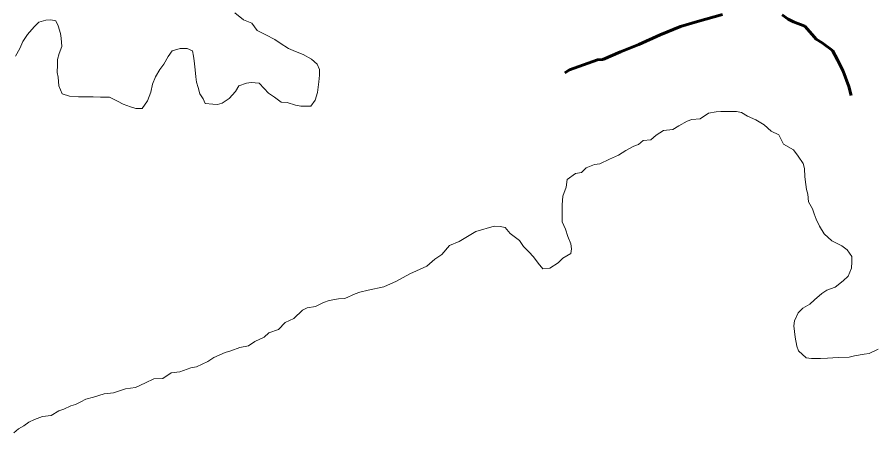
# Model space of a CAD drawing. Extents: x 553962 to 842807, y 8883888 to 9032388.
# Drawn here: x 803814.4 to 804175.8, y 9015613.3 to 9015789.3 of the extents above; entities that cross this region are included whole.
import ezdxf

# ---------------------------------------------------------------- set-up
doc = ezdxf.new("R2010")
doc.units = 0
doc.header["$LTSCALE"] = 200
doc.linetypes.add('LONG_DASH_SHORT_DASH', pattern=[9.9, 6, -1.2, 1.5, -1.2])
for name, color, linetype, lineweight in [('23', 7, 'Continuous', 13), ('25', 7, 'Continuous', 13), ('57', 7, 'Continuous', 13), ('7', 7, 'Continuous', 90)]:
    doc.layers.add(name, color=color, linetype=linetype, lineweight=lineweight)

msp = doc.modelspace()

# ---------------------------------------------------------------- linework, layer by layer
at = {"layer": '23'}
for points in [[(803849.6, 9015755.5), (803846.6, 9015755.6), (803843.4, 9015755.6), (803840.4, 9015755.6), (803836.6, 9015755.9), (803833.4, 9015756.9), (803832.1, 9015760.2), (803831.7, 9015763.9), (803831.4, 9015765.9), (803831.5, 9015769.2), (803831.5, 9015771.4), (803832.2, 9015773.9), (803833.3, 9015776.9), (803833.1, 9015780.4), (803832.8, 9015782.4), (803831.8, 9015785.7), (803830.8, 9015787.7), (803828.6, 9015788.2), (803826.6, 9015788), (803823.6, 9015787.2), (803821.6, 9015785.2), (803818.8, 9015782), (803816.8, 9015779), (803815.5, 9015776), (803813.7, 9015772.8)], [(803906.4, 9015791.2), (803910.1, 9015788.2), (803913.6, 9015786.7), (803915.9, 9015783.6), (803919.6, 9015781.8), (803923.3, 9015779.8), (803925.6, 9015778.3), (803929.1, 9015776), (803932.1, 9015774.8), (803935.3, 9015773.5), (803938.8, 9015771.5), (803941.3, 9015769.4), (803942.2, 9015767.2), (803942.2, 9015764.7), (803942, 9015761.9), (803941.7, 9015759.7), (803941.4, 9015757.4), (803940.4, 9015754.2), (803938.6, 9015751.7), (803936.4, 9015751.7), (803934.4, 9015751.7), (803932.1, 9015752), (803928.6, 9015753.2), (803926.1, 9015753.3), (803923.2, 9015755.5), (803920.7, 9015757.1), (803918.9, 9015759.1), (803916.7, 9015761.3), (803913.4, 9015761.6), (803911.4, 9015761.4), (803908.2, 9015760.2), (803906.7, 9015757.9), (803904.1, 9015754.9), (803901.1, 9015752.9), (803899.1, 9015752.4), (803897.1, 9015752.5), (803893.9, 9015752.7), (803893.1, 9015754.7), (803891.7, 9015756.8), (803890.9, 9015759.5), (803890.2, 9015761.8), (803890, 9015764), (803889.7, 9015767), (803889.2, 9015770.8), (803889, 9015772.8), (803888.5, 9015775.1), (803886.3, 9015776.1), (803883.3, 9015776.1), (803880, 9015775.1), (803878.3, 9015772.6), (803876.5, 9015769.4), (803874.7, 9015767.1), (803872.9, 9015764.1), (803871.7, 9015760.9), (803870.9, 9015757.6), (803869.6, 9015753.9), (803867.3, 9015750.7), (803864.6, 9015750.7), (803862.3, 9015751.4), (803859.3, 9015752.5), (803856.9, 9015753.7), (803853.4, 9015755.5), (803849.6, 9015755.5)]]:
    msp.add_lwpolyline(points, dxfattribs=at)
at = {"layer": '25'}
for points in [[(803849.6, 9015755.5), (803846.6, 9015755.6), (803843.4, 9015755.6), (803840.4, 9015755.6), (803836.6, 9015755.9), (803833.4, 9015756.9), (803832.1, 9015760.2), (803831.7, 9015763.9), (803831.4, 9015765.9), (803831.5, 9015769.2), (803831.5, 9015771.4), (803832.2, 9015773.9), (803833.3, 9015776.9), (803833.1, 9015780.4), (803832.8, 9015782.4), (803831.8, 9015785.7), (803830.8, 9015787.7), (803828.6, 9015788.2), (803826.6, 9015788), (803823.6, 9015787.2), (803821.6, 9015785.2), (803818.8, 9015782), (803816.8, 9015779), (803815.5, 9015776), (803813.7, 9015772.8)], [(803906.4, 9015791.2), (803910.1, 9015788.2), (803913.6, 9015786.7), (803915.9, 9015783.6), (803919.6, 9015781.8), (803923.3, 9015779.8), (803925.6, 9015778.3), (803929.1, 9015776), (803932.1, 9015774.8), (803935.3, 9015773.5), (803938.8, 9015771.5), (803941.3, 9015769.4), (803942.2, 9015767.2), (803942.2, 9015764.7), (803942, 9015761.9), (803941.7, 9015759.7), (803941.4, 9015757.4), (803940.4, 9015754.2), (803938.6, 9015751.7), (803936.4, 9015751.7), (803934.4, 9015751.7), (803932.1, 9015752), (803928.6, 9015753.2), (803926.1, 9015753.3), (803923.2, 9015755.5), (803920.7, 9015757.1), (803918.9, 9015759.1), (803916.7, 9015761.3), (803913.4, 9015761.6), (803911.4, 9015761.4), (803908.2, 9015760.2), (803906.7, 9015757.9), (803904.1, 9015754.9), (803901.1, 9015752.9), (803899.1, 9015752.4), (803897.1, 9015752.5), (803893.9, 9015752.7), (803893.1, 9015754.7), (803891.7, 9015756.8), (803890.9, 9015759.5), (803890.2, 9015761.8), (803890, 9015764), (803889.7, 9015767), (803889.2, 9015770.8), (803889, 9015772.8), (803888.5, 9015775.1), (803886.3, 9015776.1), (803883.3, 9015776.1), (803880, 9015775.1), (803878.3, 9015772.6), (803876.5, 9015769.4), (803874.7, 9015767.1), (803872.9, 9015764.1), (803871.7, 9015760.9), (803870.9, 9015757.6), (803869.6, 9015753.9), (803867.3, 9015750.7), (803864.6, 9015750.7), (803862.3, 9015751.4), (803859.3, 9015752.5), (803856.9, 9015753.7), (803853.4, 9015755.5), (803849.6, 9015755.5)], [(803931.4, 9015661.8), (803935, 9015665.3), (803937, 9015666.3), (803940.5, 9015666.8), (803944, 9015668.5), (803946.3, 9015669.3), (803950.3, 9015670), (803953, 9015670.2), (803957.3, 9015672.2), (803959.3, 9015672.9), (803962.8, 9015673.7), (803969.4, 9015675.1), (803974.8, 9015677.6), (803980.5, 9015680.6), (803987.7, 9015683.9), (803991, 9015686.9), (803994, 9015688.9), (803997.2, 9015692.6), (804001.3, 9015694.3), (804008.3, 9015698.6), (804016.1, 9015700.8), (804018.6, 9015700.7), (804020.8, 9015700.2), (804022.8, 9015697.7), (804026.8, 9015694.7), (804028.5, 9015692.2), (804030.7, 9015689.9), (804032.7, 9015687.9), (804034.7, 9015685.1), (804036.7, 9015682.8), (804039.7, 9015683.1), (804043.2, 9015685.3), (804045.2, 9015687.3), (804048.5, 9015689.3), (804048.8, 9015691.3), (804048.5, 9015693.3), (804047.3, 9015696.5), (804046.3, 9015699.6), (804044.8, 9015702.6), (804044.9, 9015706.3), (804044.9, 9015709.8), (804045.2, 9015713.6), (804046.5, 9015717.3), (804047, 9015720.6), (804050.5, 9015723.1), (804053, 9015723.5), (804055, 9015725.5), (804058.5, 9015727), (804060.8, 9015727.2), (804064.8, 9015729.2), (804068.6, 9015730.9), (804071.8, 9015732.9), (804075.1, 9015734.7), (804077.1, 9015735.4), (804079.1, 9015737.1), (804082.4, 9015737.4), (804084.6, 9015739.3), (804087.7, 9015741.3), (804091.7, 9015741.8), (804094.2, 9015743.3), (804097.7, 9015745.3), (804099.7, 9015746), (804103.2, 9015746.2), (804106.7, 9015748.7), (804110, 9015749.2), (804112, 9015749.4), (804115.2, 9015749.4), (804118.5, 9015749.4), (804120.7, 9015748.9), (804123.2, 9015747.4), (804126.7, 9015745.8), (804130.2, 9015743.8), (804133.2, 9015741), (804136.4, 9015739.5), (804138.4, 9015735.5), (804142.6, 9015733.2), (804144.6, 9015730.4), (804146.8, 9015727.4), (804147.3, 9015725.2), (804147.5, 9015721.7), (804147.8, 9015718.4), (804148.2, 9015716.4), (804148.7, 9015714.4), (804149, 9015711.1), (804150.7, 9015708.1), (804151.4, 9015706.1), (804152.2, 9015703.8), (804153.6, 9015700.8), (804155.6, 9015697.6), (804158.8, 9015694.6), (804163.1, 9015692.5), (804165.3, 9015690.8), (804167.3, 9015688), (804167.3, 9015685.7), (804167.2, 9015683), (804165.7, 9015679.7), (804163.7, 9015677.7), (804160.2, 9015675), (804156.7, 9015673.8), (804154.7, 9015672.3), (804151.6, 9015669.6)], [(804151.6, 9015669.6), (804149.6, 9015667.8), (804146.6, 9015666.1), (804144.6, 9015664.1), (804143.1, 9015660.8), (804142.8, 9015658.6), (804143.3, 9015653.8), (804144, 9015650.1), (804144.7, 9015648.1), (804148, 9015645.1), (804150.2, 9015644.8), (804154, 9015644.8), (804157, 9015645), (804161.5, 9015645.2), (804166.2, 9015645.4), (804168.5, 9015645.9), (804172.5, 9015646.6), (804174.7, 9015646.9), (804178.5, 9015648.8)], [(803813, 9015613.3), (803815, 9015615.1), (803817.3, 9015616.3), (803819.3, 9015617.8), (803821.8, 9015619), (803825.1, 9015620.2), (803828.8, 9015620.7), (803832.1, 9015622.7), (803834.1, 9015623.4), (803837.1, 9015624.7), (803839.1, 9015625.4), (803841.4, 9015626.4), (803843.4, 9015627.6), (803846.7, 9015628.4), (803851.2, 9015629.8), (803855.2, 9015630.3), (803860.2, 9015632), (803864.4, 9015632.5), (803868.7, 9015634.5), (803872.2, 9015636.2), (803876, 9015636.4), (803879.5, 9015638.7), (803883.2, 9015639.1), (803887.8, 9015640.9), (803890.3, 9015641.3), (803895, 9015643.6), (803897.6, 9015645.3), (803902.3, 9015647.3), (803904.8, 9015648), (803908.6, 9015649.5), (803912.3, 9015650.2), (803914.9, 9015652), (803918.9, 9015653.9), (803920.9, 9015655.7), (803924.9, 9015657.1), (803927.7, 9015660.1), (803931.4, 9015661.8)]]:
    msp.add_lwpolyline(points, dxfattribs=at)
at = {"layer": '57'}
for points in [[(803813.7, 9015772.8), (803815.5, 9015776), (803816.8, 9015779), (803818.8, 9015782), (803821.6, 9015785.2), (803823.6, 9015787.2), (803826.6, 9015788), (803828.6, 9015788.2), (803830.8, 9015787.7), (803831.8, 9015785.7), (803832.8, 9015782.4), (803833.1, 9015780.4), (803833.3, 9015776.9), (803832.2, 9015773.9), (803831.5, 9015771.4), (803831.5, 9015769.2), (803831.4, 9015765.9), (803831.7, 9015763.9), (803832.1, 9015760.2), (803833.4, 9015756.9), (803836.6, 9015755.9), (803840.4, 9015755.6), (803843.4, 9015755.6), (803846.6, 9015755.6), (803849.6, 9015755.5)], [(803849.6, 9015755.5), (803853.4, 9015755.5), (803856.9, 9015753.7), (803859.3, 9015752.5), (803862.3, 9015751.4), (803864.6, 9015750.7), (803867.3, 9015750.7), (803869.6, 9015753.9), (803870.9, 9015757.6), (803871.7, 9015760.9), (803872.9, 9015764.1), (803874.7, 9015767.1), (803876.5, 9015769.4), (803878.3, 9015772.6), (803880, 9015775.1), (803883.3, 9015776.1), (803886.3, 9015776.1), (803888.5, 9015775.1), (803889, 9015772.8), (803889.2, 9015770.8), (803889.7, 9015767), (803890, 9015764), (803890.2, 9015761.8), (803890.9, 9015759.5), (803891.7, 9015756.8), (803893.1, 9015754.7), (803893.9, 9015752.7), (803897.1, 9015752.5), (803899.1, 9015752.4), (803901.1, 9015752.9), (803904.1, 9015754.9), (803906.7, 9015757.9), (803908.2, 9015760.2), (803911.4, 9015761.4), (803913.4, 9015761.6), (803916.7, 9015761.3), (803918.9, 9015759.1), (803920.7, 9015757.1), (803923.2, 9015755.5), (803926.1, 9015753.3), (803928.6, 9015753.2), (803932.1, 9015752), (803934.4, 9015751.7), (803936.4, 9015751.7), (803938.6, 9015751.7), (803940.4, 9015754.2), (803941.4, 9015757.4), (803941.7, 9015759.7), (803942, 9015761.9), (803942.2, 9015764.7), (803942.2, 9015767.2), (803941.3, 9015769.4), (803938.8, 9015771.5), (803935.3, 9015773.5), (803932.1, 9015774.8), (803929.1, 9015776), (803925.6, 9015778.3), (803923.3, 9015779.8), (803919.6, 9015781.8), (803915.9, 9015783.6), (803913.6, 9015786.7), (803910.1, 9015788.2), (803906.4, 9015791.2)]]:
    msp.add_lwpolyline(points, dxfattribs=at)
at = {"layer": '7', "linetype": 'LONG_DASH_SHORT_DASH', "lineweight": 60}
for points in [[(804112.7, 9015790.4), (804102.1, 9015787.5), (804094.9, 9015785.3), (804086.3, 9015781.8), (804077.3, 9015777.8), (804069.5, 9015774.6), (804062, 9015771.4), (804059.8, 9015771.2), (804048, 9015767), (804046, 9015765.8)], [(804167, 9015756.2), (804166, 9015759.9), (804163.7, 9015766.4), (804161.3, 9015771.2), (804159.1, 9015775.2), (804154.8, 9015778.4), (804152.3, 9015780), (804150.6, 9015782), (804147.4, 9015785.5), (804142.6, 9015787.3), (804140.4, 9015788.5), (804137.9, 9015790.3)]]:
    msp.add_lwpolyline(points, dxfattribs=at)

doc.saveas('drawing.dxf')
